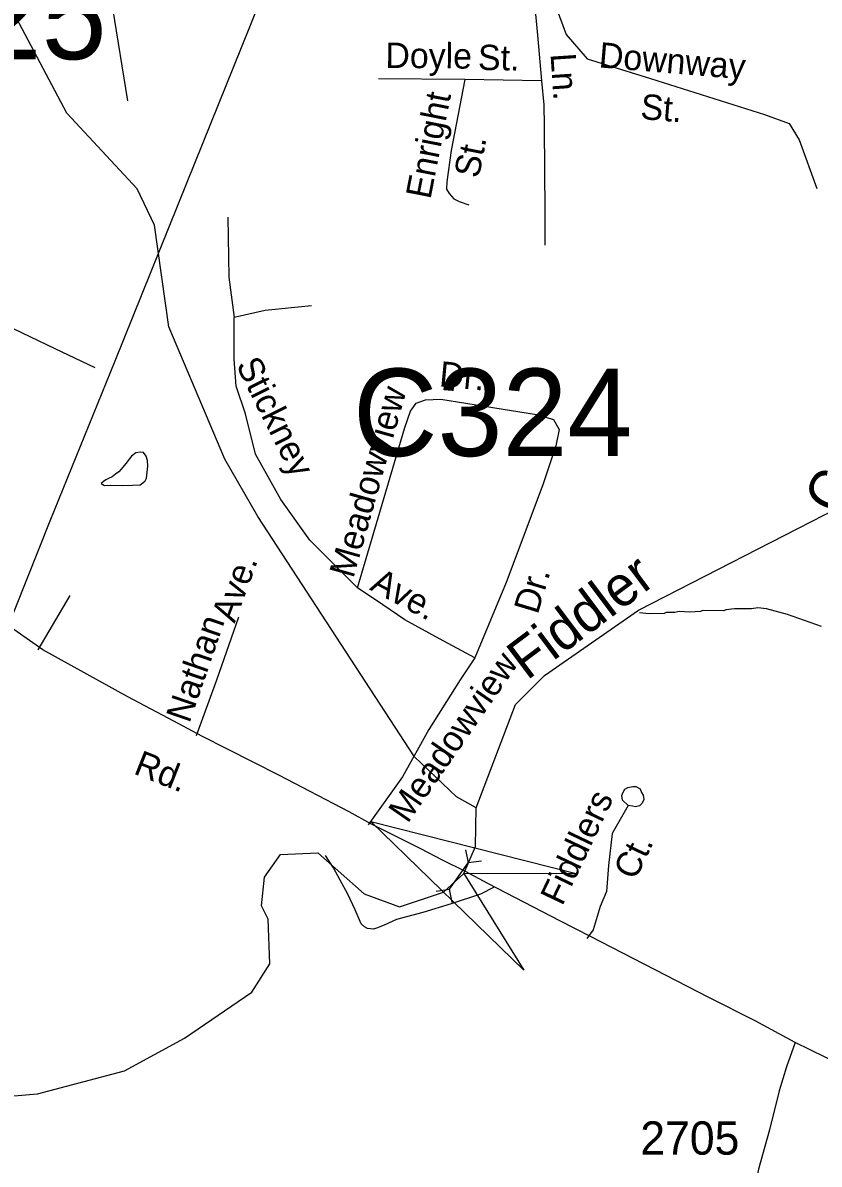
# Model space of a CAD drawing. Extents: x 1547597 to 1699558, y 810033 to 920809.
# Drawn here: x 1644617 to 1647605, y 836791 to 841075 of the extents above; entities that cross this region are included whole.
import ezdxf

# ---------------------------------------------------------------- set-up
doc = ezdxf.new("R2010")
doc.units = 0
for name, color, linetype in [('Exist Hydrographic Creek Single Shore', 7, 'Continuous'), ('Exist Hydrographic Misc Water Feature', 7, 'Continuous'), ('Exist Road Non-System Type 51', 7, 'Continuous'), ('Exist Road Non-System Type 51 Label', 7, 'Continuous'), ('Exist Road Primary Interstate Structure Cantilever Sign Number Label', 7, 'Continuous'), ('Exist Road Primary NC Attributed', 7, 'Continuous'), ('Exist Road Primary NC Label', 7, 'Continuous'), ('Exist Road Secondary Structure Culvert Attributed CELL', 7, 'Continuous'), ('Exist Road Secondary Structure Culvert CELL', 7, 'Continuous'), ('Exist Road Secondary Structure Culvert Number Label', 7, 'Continuous'), ('Exist Road Secondary Type 51 Attributed', 7, 'Continuous'), ('Exist Road Secondary Type 51 Number Label', 7, 'Continuous'), ('Exist Utilities Electrical Transmission Line', 7, 'Continuous'), ('Old_Level_32', 7, 'Continuous')]:
    doc.layers.add(name, color=color, linetype=linetype)

msp = doc.modelspace()

# ---------------------------------------------------------------- linework, layer by layer
at = {"layer": 'Exist Hydrographic Creek Single Shore'}
for points in [[(1646318.1, 838128.4), (1646244, 838169.4), (1646087.1, 838320.2), (1645498.1, 839221.8), (1645375, 839437.7), (1645165.1, 839934.3), (1645111, 840316.2), (1645046, 840452.1), (1644782, 840736.5), (1644424, 841410.2), (1643815.4, 841805.8), (1643878.6, 841886.3), (1643878.6, 842225.4), (1643424.7, 842599.1), (1643327.1, 842760.1), (1643038.1, 843384.9), (1642950, 843685.4), (1642845, 843920.6), (1642549, 844323.8), (1642419, 844608.7), (1642341, 845053.4)], [(1646318.1, 838128.4), (1646465.1, 838516.1), (1646574.1, 838625.5), (1646927.1, 838871), (1647674.1, 839253.1), (1647809.1, 839385), (1647980.1, 839765.5), (1648056.1, 839872.3), (1648283.1, 840005.5), (1648852.1, 840207.4)], [(1643887.1, 836989.5), (1644672, 837055.7), (1644998, 837141), (1645224, 837264.4), (1645476, 837436.5), (1645544.1, 837543.4), (1645538, 837711), (1645513, 837760.7), (1645523.1, 837868.9), (1645583.1, 837953), (1645724, 837960), (1645898, 837805.4), (1646030.1, 837756.8), (1646194.9, 837812), (1646272.2, 837882), (1646316.1, 837984), (1646318.1, 838128.4)]]:
    msp.add_lwpolyline(points, dxfattribs=at)
at = {"layer": 'Exist Hydrographic Misc Water Feature'}
for points in [[(1644965.1, 839381.1), (1644951.4, 839371.3), (1644938, 839364.8), (1644928.2, 839359.8), (1644919.9, 839354.1), (1644911.3, 839345.7), (1644922.8, 839338.6), (1644944.3, 839339.3), (1644991, 839338.4), (1645028.3, 839340.3), (1645057.1, 839341.4), (1645067.5, 839347.9), (1645076.1, 839356.4), (1645080.7, 839366.6), (1645083.7, 839388.1), (1645085.8, 839410.5), (1645084.6, 839432.9), (1645079.2, 839448.7), (1645069.7, 839462.5), (1645057.3, 839464.2), (1645040.7, 839461.3), (1645024.4, 839448.2), (1645003.5, 839420.6), (1644985.6, 839399.9), (1644977.6, 839389.7), (1644965.1, 839381.1)], [(1647614.5, 838809.6), (1647487, 838854.5), (1647407.2, 838875.2), (1647375.2, 838879.5), (1647351.2, 838875.6), (1647287.3, 838876.1), (1647255.4, 838872.4), (1647247.3, 838868.5), (1647167.4, 838869.1), (1647159.4, 838865.2), (1647119.4, 838863.5), (1647079.4, 838865.8), (1647063.4, 838862), (1647031.4, 838862.2), (1647023.4, 838858.3), (1646967.5, 838856.7), (1646931.6, 838861)]]:
    msp.add_lwpolyline(points, dxfattribs=at)
at = {"layer": 'Exist Road Non-System Type 51'}
for p, q in [((1646275.8, 840861.7), (1645952.1, 840864.9)), ((1646563.7, 840857), (1646275.8, 840861.7)), ((1644793.3, 838925.7), (1644672.8, 838721.6))]:
    msp.add_line(p, q, dxfattribs=at)
for points in [[(1645843.6, 842195.1), (1645374.8, 842032.1), (1645151.7, 841984.4), (1645031.4, 841951.8), (1644976.3, 841914.2), (1644938.7, 841841.5), (1644928.6, 841442.6), (1644953.8, 841130.5), (1645009, 840781.8)], [(1646526, 841247.6), (1646534.7, 841173.6), (1646548.3, 841029.2), (1646563.7, 840857)], [(1646526, 841247.6), (1646596.4, 841191), (1646655.4, 841031.2), (1646734, 840940.3), (1646972.2, 840866.6), (1647399.6, 840731.4), (1647492.9, 840697), (1647529.8, 840635.5), (1647596.1, 840453.6)], [(1646275.8, 840861.7), (1646223.6, 840596.4), (1646207.6, 840478.7), (1646207.2, 840450.8), (1646216.9, 840434.6), (1646234.5, 840414.3), (1646254.3, 840404.1), (1646290.3, 840391.3)], [(1646563.7, 840857), (1646572, 840766.8), (1646572.8, 840689), (1646574, 840516.8), (1646575.6, 840372.9), (1646575.6, 840240.9)], [(1643693.1, 840479.1), (1643722, 840414.5), (1643747.2, 840364.2), (1643770.6, 840333.9), (1643784.4, 840315.6), (1643806, 840295.3), (1643827.7, 840280.9), (1643851.4, 840262.6), (1643883.2, 840243.9), (1643946.7, 840217), (1644083.6, 840158.8), (1644238.5, 840090.2), (1644385.3, 840020), (1644583.5, 839926.7), (1644736.3, 839852.4), (1644887.1, 839781.9)], [(1645386, 840345.3), (1645390.3, 840119.9), (1645410, 839969)], [(1645700.5, 840012.9), (1645526.2, 839995.6), (1645410, 839969)], [(1645872.4, 838954.6), (1645694.4, 839133.8), (1645585.4, 839285.4), (1645489.7, 839455.7), (1645452.5, 839607.3), (1645417.9, 839711), (1645410, 839812.1), (1645410, 839969)], [(1645872.4, 838954.6), (1646050.5, 839556.7), (1646071.7, 839617.9), (1646093, 839647.2), (1646127.6, 839660.5), (1646186, 839663.1), (1646544.8, 839604.6), (1646608.6, 839586), (1646629.9, 839548.8), (1646616.6, 839487.6), (1646568.7, 839341.3), (1646430.5, 838974.3), (1646313.5, 838691.3)], [(1646313.5, 838691.3), (1646180.7, 838763.1), (1646050.4, 838834.9), (1645968, 838890.8), (1645872.4, 838954.6)], [(1645425.9, 838844.2), (1645344, 838607.5), (1645266.8, 838398.8)], [(1646313.5, 838691.3), (1646257.7, 838608.9), (1646140.8, 838422.7), (1646041.6, 838245.4), (1645913.1, 838064.8)], [(1646888.5, 838137), (1646866.7, 838157.2), (1646865.1, 838175.3), (1646869.3, 838187.2), (1646875.5, 838199.1), (1646887.5, 838205), (1646905.6, 838208.7), (1646917.6, 838208.4), (1646933.4, 838200.3), (1646939.1, 838186.2), (1646945.1, 838176), (1646946.8, 838160), (1646940.5, 838146.1), (1646930.5, 838136.3), (1646916.4, 838132.4), (1646904.4, 838134.6), (1646888.5, 838137)], [(1646888.5, 838137), (1646828.4, 838032.3), (1646815.1, 837912.6), (1646807.1, 837814.2), (1646783.2, 837758.4), (1646756.7, 837670.6), (1646733.8, 837638.2)], [(1646385, 837830.6), (1646334.2, 837804.8), (1646223.8, 837768.5), (1646117.3, 837736.2), (1646018.9, 837709.8), (1645972.6, 837688.5), (1645944.4, 837677.1), (1645932.3, 837673.1), (1645910.3, 837675.6), (1645898.4, 837681.8), (1645886.7, 837693.9), (1645863.5, 837746.4), (1645836.5, 837804.8), (1645807.3, 837857.2), (1645782.1, 837903.5), (1645752.8, 837950.1)]]:
    msp.add_lwpolyline(points, dxfattribs=at)
at = {"layer": 'Exist Road Primary NC Attributed'}
for points in [[(1647515, 837248.2), (1647364.6, 837329.2), (1647191, 837417), (1646746.5, 837646.2), (1646631.9, 837704.8), (1646533.7, 837756.4), (1646361.9, 837845.2), (1646278.3, 837889.1), (1646191.7, 837932.2), (1646109.9, 837974.4), (1645922.5, 838069.2), (1645841.5, 838114), (1645577.9, 838250.9), (1645288.9, 838397.4), (1645183.8, 838454.2), (1645011.1, 838545.6), (1644691.5, 838721.3), (1644532.5, 838833.3)], [(1647797.1, 837110.3), (1647515, 837248.2)]]:
    msp.add_lwpolyline(points, dxfattribs=at)
at = {"layer": 'Exist Road Secondary Structure Culvert Attributed CELL'}
msp.add_lwpolyline([(1646496.8, 837519.6), (1645922.9, 838076.9), (1646698.6, 837881.2), (1646272.2, 837882)], close=True, dxfattribs=at)
at = {"layer": 'Exist Road Secondary Structure Culvert CELL'}
for p, q in [((1646277.6, 837971.6), (1646287.5, 837921.8)), ((1646217.6, 837823.1), (1646287.5, 837921.8)), ((1646337.8, 837928.9), (1646287.5, 837921.8)), ((1646167.3, 837815.9), (1646217.6, 837823.1)), ((1646227.5, 837773.3), (1646217.6, 837823.1))]:
    msp.add_line(p, q, dxfattribs=at)
at = {"layer": 'Exist Road Secondary Type 51 Attributed'}
msp.add_lwpolyline([(1647515, 837248.2), (1647483.1, 837156.9), (1647455.1, 837066.4), (1647419, 836920.2), (1647378.2, 836773.1), (1647351.6, 836642.3), (1647316.9, 836543.2), (1647249.5, 836453.3), (1647147.4, 836387.9), (1647039.2, 836334.7)], dxfattribs=at)
at = {"layer": 'Exist Utilities Electrical Transmission Line'}
msp.add_lwpolyline([(1644374.7, 838344.3), (1644719.4, 839206), (1644962.9, 839806.8), (1645233.2, 840477.4), (1645468.6, 841060.4), (1645701.7, 841641.6), (1645881.2, 842085.1), (1646110.4, 842658.2), (1646193, 842865.2), (1646283.7, 843398.1), (1646383, 843982.8), (1646443.4, 844326.1)], dxfattribs=at)

# ---------------------------------------------------------------- texts
at = {"layer": 'Exist Road Non-System Type 51 Label'}
for s, rotation, p in [('Doyle', 359.4379, (1645977.1, 840906)), ('Downway', 355.2725, (1646776.1, 840908)), ('St.', 359.0754, (1646324.3, 840898.3)), ('Ln.', 273.7873, (1646597, 840958.4)), ('Enright', 78.8657, (1646146.2, 840410.1)), ('St.', 355.2725, (1646932.3, 840714.3)), ('St.', 78.8657, (1646327.7, 840489)), ('Stickney', 296.5403, (1645415.3, 839791.1)), ('Dr.', 354.5227, (1646177, 839710.8)), ('Meadowview', 74.176, (1645857, 838987.3)), ('Ave.', 69.6854, (1645411.5, 838819)), ('Ave.', 331.9638, (1645915.2, 838948.8)), ('Dr.', 73.4371, (1646549, 838851.8)), ('Nathan', 70.9222, (1645241.7, 838443.5)), ('Meadowview', 55.2582, (1646060.7, 838067.1)), ('Fiddlers', 64.5261, (1646640.9, 837757.3)), ('Ct.', 64.5261, (1646915.5, 837853.6))]:
    msp.add_text(s, height=95, rotation=rotation, dxfattribs=at).set_placement(p)
at = {"layer": 'Exist Road Primary Interstate Structure Cantilever Sign Number Label'}
msp.add_text('L525', height=328.08, dxfattribs=at).set_placement((1643955.2, 840938.4))
at = {"layer": 'Exist Road Primary NC Label'}
msp.add_text('Rd.', height=95, rotation=338.3737, dxfattribs=at).set_placement((1645028.4, 838258.1))
at = {"layer": 'Exist Road Secondary Structure Culvert Number Label'}
msp.add_text('C324', height=328.08, dxfattribs=at).set_placement((1645855.9, 839449))
at = {"layer": 'Exist Road Secondary Type 51 Number Label'}
msp.add_text('2705', height=125, dxfattribs=at).set_placement((1646934, 836826.9))
at = {"layer": 'Old_Level_32'}
for s, rotation, p in [('Creek', 61.662, (1647674, 839220.1)), ('Fiddler', 36.8931, (1646508.3, 838604.5))]:
    msp.add_text(s, height=150, rotation=rotation, dxfattribs=at).set_placement(p)

doc.saveas('drawing.dxf')
